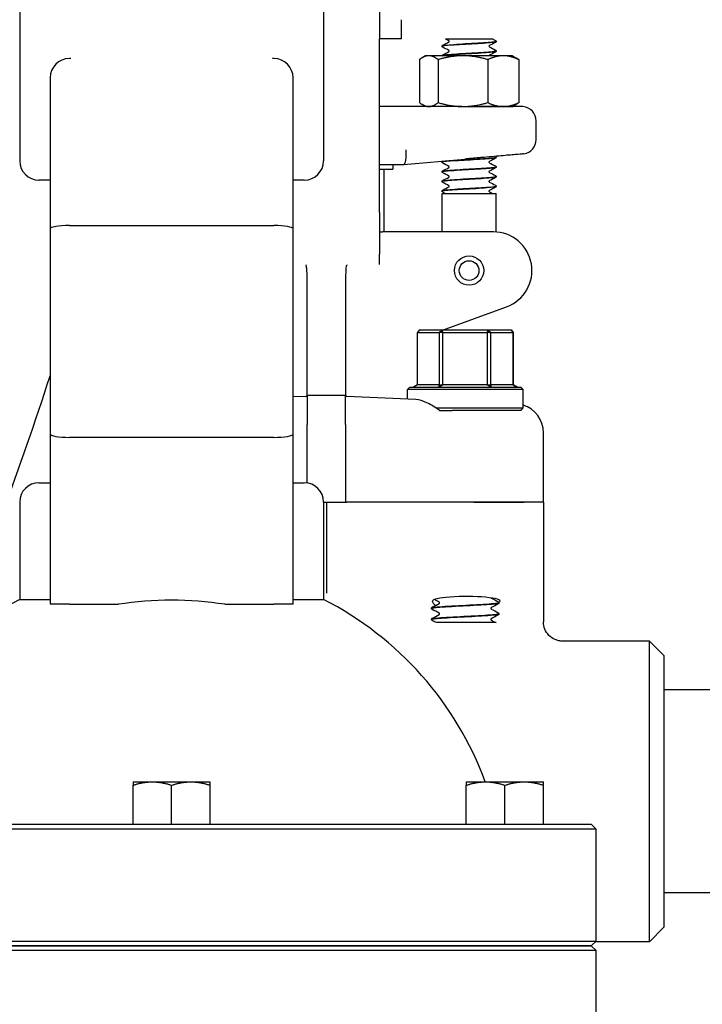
# Model space of a CAD drawing. Header units: inches. Extents: x 24 to 1128, y -69 to 748.
# Tile 560 of 656: x 996.44 to 1000.86, y 300.67 to 307.05. Entities that reach past the tile are written whole.
import ezdxf

# ---------------------------------------------------------------- set-up
doc = ezdxf.new("R2010")
doc.units = ezdxf.units.IN
doc.header["$LTSCALE"] = 32
doc.header["$MEASUREMENT"] = 0
doc.layers.add('Visible (ANSI)', color=7, linetype='Continuous', lineweight=30)

msp = doc.modelspace()

# ---------------------------------------------------------------- linework, layer by layer
at = {"layer": 'Visible (ANSI)'}
for p, q in [((996.43528, 307.47161), (996.43528, 306.1318)), ((998.40378, 307.47161), (998.40378, 306.1318)), ((998.76578, 307.18976), (998.76578, 306.92117)), ((998.90953, 306.92117), (998.90953, 307.04617)), ((998.76578, 305.79617), (998.76578, 306.92117)), ((998.90953, 306.92117), (998.76578, 306.92117)), ((999.19393, 306.92117), (999.28149, 306.92117)), ((999.28149, 306.92117), (999.34738, 306.92117)), ((999.34738, 306.92117), (999.4132, 306.92117)), ((999.4132, 306.92117), (999.50003, 306.92117)), ((999.52203, 306.90519), (999.52203, 306.90581)), ((999.17203, 306.87391), (999.17203, 306.87453)), ((999.52203, 306.84263), (999.52203, 306.84325)), ((996.7666, 306.7942), (996.75713, 306.7942)), ((998.08193, 306.7942), (998.07247, 306.7942)), ((999.02525, 306.78753), (999.02525, 306.50881)), ((999.06553, 306.81267), (999.04371, 306.80007)), ((999.08579, 306.81267), (999.06553, 306.81267)), ((999.30721, 306.81267), (999.08579, 306.81267)), ((999.14632, 306.78753), (999.14632, 306.50881)), ((999.56845, 306.81267), (999.30721, 306.81267)), ((999.46809, 306.78753), (999.46809, 306.50881)), ((999.62853, 306.81267), (999.56845, 306.81267)), ((999.62853, 306.81267), (999.65036, 306.80007)), ((999.66881, 306.78753), (999.66881, 306.50881)), ((996.63213, 306.6692), (996.63213, 305.69048)), ((998.20693, 305.69048), (998.20693, 306.6692)), ((999.29917, 306.48367), (998.76578, 306.48367)), ((999.06553, 306.48367), (999.04371, 306.49627)), ((999.29917, 306.48367), (999.30721, 306.48367)), ((999.30721, 306.48367), (999.56845, 306.48367)), ((999.69613, 306.48327), (999.41902, 306.48327)), ((999.56845, 306.48367), (999.62853, 306.48367)), ((999.62853, 306.48367), (999.65036, 306.49627)), ((999.78128, 306.26958), (999.78128, 306.38992)), ((998.9242, 306.10868), (999.31962, 306.14328)), ((999.17203, 306.12316), (999.17203, 306.12378)), ((999.52203, 306.15444), (999.52203, 306.15506)), ((998.76578, 306.10867), (998.92403, 306.10867)), ((998.76578, 306.07742), (998.85328, 306.07742)), ((998.79703, 305.67117), (998.79703, 306.07742)), ((998.85328, 306.10867), (998.85328, 306.07742)), ((998.9242, 306.10868), (998.92403, 306.10867)), ((999.17203, 306.0606), (999.17203, 306.06122)), ((999.52203, 306.09188), (999.52203, 306.0925)), ((996.63213, 306.0068), (996.56028, 306.0068)), ((998.27878, 306.0068), (998.20693, 306.0068)), ((999.17203, 305.99803), (999.17203, 305.99866)), ((999.52203, 306.02932), (999.52203, 306.02994)), ((999.17203, 305.93547), (999.17203, 305.93609)), ((999.52203, 305.96675), (999.52203, 305.96737)), ((999.17203, 305.92117), (999.52203, 305.92117)), ((999.17203, 305.67117), (999.17203, 305.92117)), ((999.52203, 305.67053), (999.52203, 305.92117)), ((998.76578, 305.79617), (998.76578, 305.52758)), ((996.63213, 305.69048), (996.63213, 304.36249)), ((996.75713, 305.71252), (998.08193, 305.71252)), ((998.20693, 304.36249), (998.20693, 305.69048)), ((998.76578, 305.67117), (998.78613, 305.67117)), ((998.97095, 305.67117), (998.78613, 305.67117)), ((999.50421, 305.67117), (998.97095, 305.67117)), ((998.76578, 305.45949), (998.76578, 305.52758)), ((998.29703, 305.28863), (998.29703, 305.38112)), ((998.54703, 305.38112), (998.54703, 305.28863)), ((998.29703, 304.8614), (998.29703, 305.28863)), ((998.54703, 305.28863), (998.54703, 304.8614)), ((999.17395, 305.03492), (999.58972, 305.18625)), ((999.02254, 305.03492), (999.01224, 305.01929)), ((999.01224, 304.68054), (999.01224, 305.01929)), ((999.01224, 305.01929), (999.15412, 305.01929)), ((999.17096, 305.03492), (999.02254, 305.03492)), ((999.15412, 305.01929), (999.17096, 305.03492)), ((999.17749, 305.01929), (999.15412, 305.01929)), ((999.15412, 305.01929), (999.15412, 304.68054)), ((999.17096, 305.03492), (999.17749, 305.01929)), ((999.47046, 305.03492), (999.17096, 305.03492)), ((999.17749, 304.68054), (999.17749, 305.01929)), ((999.17749, 305.01929), (999.46377, 305.01929)), ((999.46377, 305.01929), (999.47046, 305.03492)), ((999.48728, 305.01929), (999.46377, 305.01929)), ((999.46377, 305.01929), (999.46377, 304.68054)), ((999.47046, 305.03492), (999.48728, 305.01929)), ((999.62153, 305.03492), (999.47046, 305.03492)), ((999.48728, 304.68054), (999.48728, 305.01929)), ((999.48728, 305.01929), (999.63169, 305.01929)), ((999.63169, 305.01929), (999.62153, 305.03492)), ((999.62153, 305.03492), (999.63183, 305.01929)), ((999.63183, 305.01929), (999.63169, 305.01929)), ((999.63169, 305.01929), (999.63169, 304.68054)), ((999.63183, 304.68054), (999.63183, 305.01929)), ((998.29703, 304.61603), (998.29703, 304.8614)), ((998.54703, 304.8614), (998.54703, 304.61603)), ((998.96266, 304.66492), (998.94703, 304.64929)), ((998.96266, 304.66492), (999.68141, 304.66492)), ((999.01224, 304.68054), (998.98645, 304.66492)), ((999.15412, 304.68054), (999.01224, 304.68054)), ((999.15276, 304.66492), (999.15412, 304.68054)), ((999.17749, 304.68054), (999.15276, 304.66492)), ((999.15412, 304.68054), (999.17749, 304.68054)), ((999.46377, 304.68054), (999.17749, 304.68054)), ((999.48834, 304.66492), (999.46377, 304.68054)), ((999.46377, 304.68054), (999.48728, 304.68054)), ((999.48728, 304.68054), (999.48834, 304.66492)), ((999.63169, 304.68054), (999.48728, 304.68054)), ((999.63169, 304.68054), (999.63183, 304.68054)), ((999.65761, 304.66492), (999.63169, 304.68054)), ((999.63183, 304.68054), (999.65761, 304.66492)), ((999.68141, 304.66492), (999.69703, 304.64929)), ((998.28956, 304.60543), (998.20693, 304.60185)), ((998.29693, 304.61117), (998.29676, 304.61117)), ((998.54714, 304.61117), (998.29693, 304.61117)), ((998.29703, 304.61062), (998.29703, 304.42457)), ((998.54703, 304.42457), (998.54703, 304.61062)), ((998.54731, 304.61117), (998.54714, 304.61117)), ((999.00269, 304.58601), (998.55451, 304.60543)), ((999.69703, 304.64929), (998.94703, 304.64929)), ((998.94703, 304.58842), (998.94703, 304.64929)), ((999.69703, 304.53054), (999.69703, 304.64929)), ((999.13172, 304.53054), (999.69703, 304.53054)), ((999.68141, 304.51492), (999.69703, 304.53054)), ((999.15417, 304.51492), (999.23621, 304.51492)), ((999.68141, 304.51492), (999.23621, 304.51492)), ((998.29703, 304.04483), (998.29703, 304.42457)), ((998.54703, 304.42457), (998.54703, 303.92117)), ((996.63213, 304.36249), (996.63213, 303.25877)), ((998.08193, 304.34045), (996.75713, 304.34045)), ((998.20693, 303.25877), (998.20693, 304.36249)), ((999.82828, 303.92117), (999.82828, 304.37061)), ((996.56028, 304.04617), (996.63213, 304.04617)), ((998.20693, 304.04617), (998.27878, 304.04617)), ((996.43528, 303.92117), (996.43528, 303.28986)), ((998.40378, 303.92117), (998.54703, 303.92117)), ((998.40378, 303.92117), (998.40378, 303.28986)), ((998.42203, 303.92117), (998.42203, 303.45594)), ((998.54703, 303.92117), (998.55381, 303.92117)), ((999.37869, 303.92117), (998.55381, 303.92117)), ((999.37869, 303.92117), (998.55381, 303.92117)), ((999.70093, 303.92117), (999.37869, 303.92117)), ((999.37869, 303.92117), (999.70093, 303.92117)), ((999.82828, 303.92117), (999.70093, 303.92117)), ((999.82828, 303.92117), (999.70093, 303.92117)), ((999.82828, 303.92117), (999.82828, 303.1448)), ((998.42203, 303.45594), (998.42203, 303.33172)), ((996.43528, 303.28986), (996.63213, 303.28986)), ((996.75713, 303.25877), (996.63213, 303.25877)), ((996.75713, 303.25877), (997.0746, 303.25877)), ((997.76447, 303.25877), (998.08193, 303.25877)), ((998.20693, 303.25877), (998.08193, 303.25877)), ((998.20693, 303.28986), (998.40378, 303.28986)), ((999.54078, 303.26866), (999.54078, 303.26799)), ((999.10328, 303.23291), (999.10328, 303.23224)), ((999.54078, 303.19716), (999.54078, 303.19649)), ((999.10328, 303.16141), (999.10328, 303.16074)), ((999.19917, 303.13992), (999.13476, 303.13992)), ((999.27489, 303.13992), (999.19917, 303.13992)), ((999.36144, 303.13992), (999.27489, 303.13992)), ((999.52184, 303.13992), (999.36144, 303.13992)), ((1000.51578, 303.01992), (999.95439, 303.01992)), ((1000.51578, 301.07242), (1000.51578, 303.01992)), ((1000.60953, 302.92617), (1000.51578, 303.01992)), ((1000.60953, 302.92617), (1000.60953, 301.16617)), ((1002.66005, 302.70367), (1000.60953, 302.70367)), ((997.16953, 302.10857), (997.29453, 302.10857)), ((997.29453, 302.10857), (997.54453, 302.10857)), ((997.54453, 302.10857), (997.66953, 302.10857)), ((999.32898, 302.10857), (999.45398, 302.10857)), ((999.45398, 302.10857), (999.70398, 302.10857)), ((999.70398, 302.10857), (999.82898, 302.10857)), ((997.16953, 301.83357), (997.16953, 302.08624)), ((997.41953, 301.83357), (997.41953, 302.08624)), ((997.66953, 301.83357), (997.66953, 302.08624)), ((999.32898, 301.83357), (999.32898, 302.08624)), ((999.57898, 301.83357), (999.57898, 302.08624)), ((999.82898, 301.83357), (999.82898, 302.08624)), ((998.55691, 301.80232), (996.28216, 301.80232)), ((996.28533, 301.83357), (998.55374, 301.83357)), ((998.55374, 301.83357), (1000.0752, 301.83357)), ((1000.10631, 301.80232), (998.55691, 301.80232)), ((1000.0752, 301.83357), (1000.13828, 301.83357)), ((1000.16953, 301.80232), (1000.10631, 301.80232)), ((1000.13828, 301.83357), (1000.16953, 301.80232)), ((1000.16953, 301.07742), (1000.16953, 301.80232)), ((1002.66005, 301.38867), (1000.60953, 301.38867)), ((1000.60953, 301.16617), (1000.51578, 301.07242)), ((996.28216, 301.07742), (998.55691, 301.07742)), ((996.28533, 301.04617), (998.55374, 301.04617)), ((998.55374, 301.04617), (996.28533, 301.04617)), ((998.55374, 301.04617), (1000.0752, 301.04617)), ((1000.0752, 301.04617), (998.55374, 301.04617)), ((998.55691, 301.07742), (1000.10631, 301.07742)), ((1000.0752, 301.04617), (1000.13828, 301.04617)), ((1000.13828, 301.04617), (1000.0752, 301.04617)), ((1000.10631, 301.07742), (1000.16953, 301.07742)), ((1000.13828, 301.04617), (1000.16953, 301.07742)), ((1000.13828, 301.04617), (1000.16953, 301.01492)), ((1000.51578, 301.07242), (1000.16453, 301.07242)), ((998.55691, 301.01492), (996.28216, 301.01492)), ((1000.10631, 301.01492), (998.55691, 301.01492)), ((1000.16953, 301.01492), (1000.10631, 301.01492)), ((1000.16953, 300.29002), (1000.16953, 301.01492))]:
    msp.add_line(p, q, dxfattribs=at)
for radius in [0.095, 0.06375]:
    msp.add_circle((999.34703, 305.42117), radius, dxfattribs=at)
for centre, radius, start, end in [((996.75713, 306.6692), 0.125, 90, 180), ((998.08193, 306.6692), 0.125, 0, 90), ((999.68753, 306.38992), 0.09375, 0, 84.741407), ((999.68753, 306.26958), 0.09375, 279.087729, 0), ((996.56028, 306.1318), 0.125, 180, 270), ((998.27878, 306.1318), 0.125, 270, 0), ((999.50421, 305.42117), 0.25, 290, 90), ((974.03453, 312.04617), 23.75, 337.575378, 342.078281), ((998.28922, 304.61323), 0.00781, 272.481265, 344.676314), ((998.55485, 304.61323), 0.00781, 195.323686, 267.518735), ((996.56028, 303.92117), 0.125, 90, 180), ((998.27878, 303.92117), 0.125, 0, 90), ((997.41953, 301.36113), 2.16535, 117.035692, 159.807105), ((997.41953, 301.36113), 2.16535, 20.192895, 62.964308)]:
    msp.add_arc(centre, radius, start, end, dxfattribs=at)
for centre, major_axis, ratio, start_param, end_param in [((998.91994, 306.20242), (0.00409, -0.09375), 0.2058405, 0.0089869, 1.5618094), ((996.75713, 305.69048), (0.125, 0), 0.176327, 1.5707963, 3.1415927), ((998.08193, 305.69048), (0.125, 0), 0.176327, 0, 1.5707963), ((999.63913, 304.37075), (-0.18898, 0.00819), 0.9912393, 3.18452, 4.4442004), ((996.75713, 304.36249), (0.125, 0), 0.176327, 3.1415927, 4.712389), ((998.08193, 304.36249), (-0.125, 0), 0.176327, 1.5707963, 3.1415927), ((997.41953, 301.26678), (-2.14771, 0), 0.9396926, 4.5510858, 4.8736922), ((999.32921, 303.28047), (0.21875, 0), 0.1316525, 6.0040853, 9.3138876)]:
    msp.add_ellipse(centre, major_axis=major_axis, ratio=ratio, start_param=start_param, end_param=end_param, dxfattribs=at)
for points, knots in [([(999.52176, 306.90584), (999.5219, 306.90478), (999.51911, 306.90371), (999.51327, 306.90265), (999.49632, 306.89956), (999.45405, 306.89648), (999.40263, 306.89339), (999.35122, 306.89031), (999.2919, 306.88722), (999.24734, 306.88414), (999.20279, 306.88105), (999.17407, 306.87797), (999.17214, 306.87488), (999.17207, 306.87477), (999.17204, 306.87465), (999.17204, 306.87453)], [1.5680873, 1.5680873, 1.5680873, 1.5680873, 1.888606, 1.888606, 1.888606, 2.8182842, 2.8182842, 2.8182842, 3.7476993, 3.7476993, 3.7476993, 4.6768539, 4.6768539, 4.6768539, 4.712389, 4.712389, 4.712389, 4.712389]), ([(999.17206, 306.87388), (999.17209, 306.87673), (999.19451, 306.87958), (999.23236, 306.88244), (999.27296, 306.88549), (999.33036, 306.88855), (999.38296, 306.89161), (999.43598, 306.89469), (999.48286, 306.89777), (999.50571, 306.90086), (999.51642, 306.9023), (999.52173, 306.90375), (999.52171, 306.90519)], [-10.9982833, -10.9982833, -10.9982833, -10.9982833, -10.1393382, -10.1393382, -10.1393382, -9.2180099, -9.2180099, -9.2180099, -8.289328, -8.289328, -8.289328, -7.8539816, -7.8539816, -7.8539816, -7.8539816]), ([(999.21837, 306.9055), (999.21837, 306.90671), (999.21787, 306.90783), (999.21707, 306.90891), (999.21679, 306.90912), (999.21658, 306.90927), (999.21655, 306.90929), (999.21655, 306.90929)], [0, 0, 0, 0, 0.02017106, 0.02017106, 0.036592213, 0.036592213, 0.045399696, 0.045399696, 0.045399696, 0.045399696]), ([(999.21657, 306.90173), (999.21664, 306.90176), (999.21681, 306.90188), (999.21732, 306.90241), (999.21763, 306.9028), (999.21816, 306.90393), (999.21837, 306.90471), (999.21837, 306.9055)], [0.008751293, 0.008751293, 0.008751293, 0.008751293, 0.024017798, 0.024017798, 0.03673453, 0.03673453, 0.049915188, 0.049915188, 0.049915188, 0.049915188]), ([(999.51782, 306.91184), (999.51854, 306.91147), (999.5193, 306.91102), (999.52054, 306.90973), (999.52098, 306.90917), (999.52172, 306.90771), (999.52199, 306.90679), (999.52203, 306.90584)], [0, 0, 0, 0, 0.024898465, 0.024898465, 0.037820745, 0.037820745, 0.051208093, 0.051208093, 0.051208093, 0.051208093]), ([(999.52203, 306.90516), (999.52197, 306.90389), (999.52149, 306.90269), (999.52039, 306.90103), (999.5198, 306.90048), (999.51876, 306.89968), (999.51828, 306.8994), (999.51782, 306.89916)], [0, 0, 0, 0, 0.017960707, 0.017960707, 0.035135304, 0.035135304, 0.051182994, 0.051182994, 0.051182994, 0.051182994]), ([(999.17203, 306.87456), (999.17209, 306.87583), (999.17257, 306.87703), (999.17367, 306.87869), (999.17427, 306.87924), (999.17531, 306.88004), (999.17578, 306.88032), (999.17624, 306.88056)], [0, 0, 0, 0, 0.017960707, 0.017960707, 0.035135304, 0.035135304, 0.051182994, 0.051182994, 0.051182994, 0.051182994]), ([(999.17624, 306.86788), (999.17553, 306.86825), (999.17477, 306.8687), (999.17352, 306.86999), (999.17308, 306.87055), (999.17235, 306.87201), (999.17208, 306.87293), (999.17203, 306.87388)], [0, 0, 0, 0, 0.024898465, 0.024898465, 0.037820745, 0.037820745, 0.051208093, 0.051208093, 0.051208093, 0.051208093]), ([(999.52172, 306.84328), (999.52172, 306.84149), (999.51351, 306.83969), (999.49741, 306.8379), (999.46972, 306.83482), (999.41937, 306.83174), (999.36554, 306.82866), (999.31173, 306.82559), (999.25573, 306.82251), (999.21888, 306.81943), (999.19192, 306.81717), (999.17568, 306.81492), (999.17267, 306.81267)], [7.8512726, 7.8512726, 7.8512726, 7.8512726, 8.3909221, 8.3909221, 8.3909221, 9.318815, 9.318815, 9.318815, 10.2464637, 10.2464637, 10.2464637, 10.9251619, 10.9251619, 10.9251619, 10.9251619]), ([(999.1739, 306.81267), (999.17777, 306.81432), (999.18852, 306.81597), (999.20559, 306.81762), (999.23738, 306.82069), (999.29033, 306.82376), (999.34432, 306.82683), (999.39821, 306.8299), (999.45189, 306.83297), (999.48503, 306.83603), (999.50879, 306.83823), (999.52161, 306.84043), (999.52182, 306.84263)], [-17.1459793, -17.1459793, -17.1459793, -17.1459793, -16.649142, -16.649142, -16.649142, -15.7234774, -15.7234774, -15.7234774, -14.7994931, -14.7994931, -14.7994931, -14.1371669, -14.1371669, -14.1371669, -14.1371669]), ([(999.21837, 306.84294), (999.21837, 306.84415), (999.21787, 306.84527), (999.21707, 306.84634), (999.21679, 306.84656), (999.21658, 306.84671), (999.21655, 306.84673), (999.21655, 306.84673)], [0, 0, 0, 0, 0.02017106, 0.02017106, 0.036592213, 0.036592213, 0.045399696, 0.045399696, 0.045399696, 0.045399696]), ([(999.21657, 306.83917), (999.21664, 306.8392), (999.21681, 306.83931), (999.21732, 306.83985), (999.21763, 306.84023), (999.21816, 306.84137), (999.21837, 306.84215), (999.21837, 306.84294)], [0.008751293, 0.008751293, 0.008751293, 0.008751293, 0.024017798, 0.024017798, 0.03673453, 0.03673453, 0.049915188, 0.049915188, 0.049915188, 0.049915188]), ([(999.47749, 306.87799), (999.47743, 306.87796), (999.47726, 306.87784), (999.47675, 306.87731), (999.47644, 306.87692), (999.4759, 306.87579), (999.4757, 306.87501), (999.4757, 306.87422)], [0.008751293, 0.008751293, 0.008751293, 0.008751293, 0.024017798, 0.024017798, 0.03673453, 0.03673453, 0.049915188, 0.049915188, 0.049915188, 0.049915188]), ([(999.4757, 306.87422), (999.4757, 306.87301), (999.4762, 306.87189), (999.47699, 306.87082), (999.47728, 306.8706), (999.47748, 306.87045), (999.47752, 306.87043), (999.47752, 306.87043)], [0, 0, 0, 0, 0.02017106, 0.02017106, 0.036592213, 0.036592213, 0.045399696, 0.045399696, 0.045399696, 0.045399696]), ([(999.51782, 306.84928), (999.51854, 306.84891), (999.5193, 306.84846), (999.52054, 306.84717), (999.52098, 306.84661), (999.52172, 306.84515), (999.52199, 306.84423), (999.52203, 306.84328)], [0, 0, 0, 0, 0.024898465, 0.024898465, 0.037820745, 0.037820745, 0.051208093, 0.051208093, 0.051208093, 0.051208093]), ([(999.52203, 306.8426), (999.52197, 306.84133), (999.52149, 306.84013), (999.52039, 306.83847), (999.5198, 306.83792), (999.51876, 306.83712), (999.51828, 306.83684), (999.51782, 306.8366)], [0, 0, 0, 0, 0.017960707, 0.017960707, 0.035135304, 0.035135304, 0.051182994, 0.051182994, 0.051182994, 0.051182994]), ([(999.1721, 306.81267), (999.17227, 306.81369), (999.17267, 306.81462), (999.17367, 306.81613), (999.17427, 306.81668), (999.17531, 306.81748), (999.17578, 306.81776), (999.17624, 306.818)], [0.003203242, 0.003203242, 0.003203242, 0.003203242, 0.017960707, 0.017960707, 0.035135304, 0.035135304, 0.051182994, 0.051182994, 0.051182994, 0.051182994]), ([(999.47749, 306.81543), (999.47743, 306.8154), (999.47726, 306.81528), (999.47675, 306.81475), (999.47644, 306.81436), (999.47602, 306.81348), (999.47589, 306.81309), (999.4758, 306.81267)], [0.008751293, 0.008751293, 0.008751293, 0.008751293, 0.024017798, 0.024017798, 0.03673453, 0.03673453, 0.044158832, 0.044158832, 0.044158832, 0.044158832]), ([(999.29917, 306.48367), (999.29949, 306.48367), (999.29981, 306.48367), (999.33995, 306.48366), (999.37964, 306.48327), (999.41902, 306.48327)], [-0.00244603, -0.00244603, -0.00244603, -0.00244603, 0, 0, 0.30409051, 0.30409051, 0.30409051, 0.30409051]), ([(999.17203, 306.12381), (999.17209, 306.12508), (999.17257, 306.12628), (999.17367, 306.12794), (999.17427, 306.12849), (999.17531, 306.12929), (999.17578, 306.12957), (999.17624, 306.12981)], [0, 0, 0, 0, 0.017960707, 0.017960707, 0.035135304, 0.035135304, 0.051182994, 0.051182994, 0.051182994, 0.051182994]), ([(999.17624, 306.11713), (999.17553, 306.1175), (999.17477, 306.11795), (999.17352, 306.11924), (999.17308, 306.1198), (999.17235, 306.12126), (999.17208, 306.12218), (999.17203, 306.12313)], [0, 0, 0, 0, 0.024898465, 0.024898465, 0.037820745, 0.037820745, 0.051208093, 0.051208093, 0.051208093, 0.051208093]), ([(999.1721, 306.12313), (999.17204, 306.12354), (999.17244, 306.12395), (999.17331, 306.12436), (999.17981, 306.12743), (999.21262, 306.1305), (999.25931, 306.13357), (999.30598, 306.13664), (999.36543, 306.13971), (999.41512, 306.14278), (999.4648, 306.14585), (999.50357, 306.14892), (999.51674, 306.15199), (999.52025, 306.1528), (999.52192, 306.15362), (999.52184, 306.15444)], [-86.396507, -86.396507, -86.396507, -86.396507, -86.2730121, -86.2730121, -86.2730121, -85.3480879, -85.3480879, -85.3480879, -84.4233738, -84.4233738, -84.4233738, -83.4988671, -83.4988671, -83.4988671, -83.2522053, -83.2522053, -83.2522053, -83.2522053]), ([(999.52198, 306.15509), (999.52203, 306.15474), (999.52174, 306.15439), (999.52111, 306.15404), (999.51555, 306.15096), (999.48342, 306.14788), (999.43696, 306.1448), (999.39056, 306.14172), (999.33097, 306.13864), (999.28089, 306.13556), (999.23086, 306.13249), (999.1915, 306.12941), (999.17777, 306.12634), (999.17397, 306.12549), (999.17216, 306.12463), (999.17224, 306.12378)], [76.966311, 76.966311, 76.966311, 76.966311, 77.0718173, 77.0718173, 77.0718173, 78.0001054, 78.0001054, 78.0001054, 78.927415, 78.927415, 78.927415, 79.8537889, 79.8537889, 79.8537889, 80.1106127, 80.1106127, 80.1106127, 80.1106127]), ([(999.42686, 306.15293), (999.42447, 306.15273), (999.42207, 306.15251), (999.40939, 306.1514), (999.39907, 306.15047), (999.37161, 306.14798), (999.35444, 306.14639), (999.33197, 306.14437), (999.32675, 306.1439), (999.32088, 306.14339), (999.32025, 306.14333), (999.31962, 306.14328)], [0.05166308, 0.05166308, 0.05166308, 0.05166308, 0.07036558, 0.07036558, 0.15060424, 0.15060424, 0.28322209, 0.28322209, 0.32342002, 0.32342002, 0.3282584, 0.3282584, 0.3282584, 0.3282584]), ([(999.70234, 306.177), (999.70234, 306.177), (999.70029, 306.17682), (999.68775, 306.17573), (999.67081, 306.17425), (999.62183, 306.16998), (999.59024, 306.16722), (999.51523, 306.16067), (999.47222, 306.15691), (999.42686, 306.15293)], [1.2086674, 1.2086674, 1.2086674, 1.2086674, 1.3758839, 1.3758839, 1.7193458, 1.7193458, 2.0628667, 2.0628667, 2.4173808, 2.4173808, 2.4173808, 2.4173808]), ([(999.47749, 306.12724), (999.47743, 306.12721), (999.47726, 306.12709), (999.47675, 306.12656), (999.47644, 306.12617), (999.4759, 306.12504), (999.4757, 306.12426), (999.4757, 306.12347)], [0.008751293, 0.008751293, 0.008751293, 0.008751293, 0.024017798, 0.024017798, 0.03673453, 0.03673453, 0.049915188, 0.049915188, 0.049915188, 0.049915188]), ([(999.4757, 306.12347), (999.4757, 306.12226), (999.4762, 306.12114), (999.47699, 306.12007), (999.47728, 306.11985), (999.47748, 306.1197), (999.47752, 306.11968), (999.47752, 306.11968)], [0, 0, 0, 0, 0.02017106, 0.02017106, 0.036592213, 0.036592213, 0.045399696, 0.045399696, 0.045399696, 0.045399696]), ([(999.52203, 306.15441), (999.52197, 306.15314), (999.52149, 306.15194), (999.52039, 306.15028), (999.5198, 306.14973), (999.51876, 306.14893), (999.51828, 306.14865), (999.51782, 306.14841)], [0, 0, 0, 0, 0.017960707, 0.017960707, 0.035135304, 0.035135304, 0.051182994, 0.051182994, 0.051182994, 0.051182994]), ([(999.51815, 306.16092), (999.51877, 306.16058), (999.51942, 306.16014), (999.52054, 306.15898), (999.52098, 306.15842), (999.52172, 306.15696), (999.52199, 306.15604), (999.52203, 306.15509)], [0.003701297, 0.003701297, 0.003701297, 0.003701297, 0.024898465, 0.024898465, 0.037820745, 0.037820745, 0.051208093, 0.051208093, 0.051208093, 0.051208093]), ([(999.17203, 306.06125), (999.17209, 306.06252), (999.17257, 306.06372), (999.17367, 306.06538), (999.17427, 306.06593), (999.17531, 306.06673), (999.17578, 306.06701), (999.17624, 306.06725)], [0, 0, 0, 0, 0.017960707, 0.017960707, 0.035135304, 0.035135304, 0.051182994, 0.051182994, 0.051182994, 0.051182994]), ([(999.17624, 306.05456), (999.17553, 306.05494), (999.17477, 306.05539), (999.17352, 306.05668), (999.17308, 306.05724), (999.17235, 306.0587), (999.17208, 306.05962), (999.17203, 306.06057)], [0, 0, 0, 0, 0.024898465, 0.024898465, 0.037820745, 0.037820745, 0.051208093, 0.051208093, 0.051208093, 0.051208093]), ([(999.52178, 306.09253), (999.52192, 306.09153), (999.51946, 306.09053), (999.51429, 306.08953), (999.49847, 306.08647), (999.45757, 306.0834), (999.40703, 306.08034), (999.35652, 306.07728), (999.29756, 306.07423), (999.25234, 306.07117), (999.20616, 306.06804), (999.17548, 306.06492), (999.17232, 306.06179), (999.17213, 306.0616), (999.17204, 306.06141), (999.17205, 306.06122)], [83.2494963, 83.2494963, 83.2494963, 83.2494963, 83.5507651, 83.5507651, 83.5507651, 84.4730857, 84.4730857, 84.4730857, 85.3947182, 85.3947182, 85.3947182, 86.3362347, 86.3362347, 86.3362347, 86.393798, 86.393798, 86.393798, 86.393798]), ([(999.17206, 306.06057), (999.17212, 306.0634), (999.19416, 306.06623), (999.23152, 306.06906), (999.27211, 306.07213), (999.32981, 306.07521), (999.38271, 306.07828), (999.43559, 306.08136), (999.48242, 306.08443), (999.5054, 306.0875), (999.51631, 306.08896), (999.52173, 306.09042), (999.5217, 306.09188)], [-92.6796923, -92.6796923, -92.6796923, -92.6796923, -91.8271132, -91.8271132, -91.8271132, -90.9008742, -90.9008742, -90.9008742, -89.9748609, -89.9748609, -89.9748609, -89.5353906, -89.5353906, -89.5353906, -89.5353906]), ([(999.21837, 306.09219), (999.21837, 306.0934), (999.21787, 306.09452), (999.21707, 306.09559), (999.21679, 306.09581), (999.21658, 306.09596), (999.21655, 306.09598), (999.21655, 306.09598)], [0, 0, 0, 0, 0.02017106, 0.02017106, 0.036592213, 0.036592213, 0.045399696, 0.045399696, 0.045399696, 0.045399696]), ([(999.21657, 306.08842), (999.21664, 306.08845), (999.21681, 306.08856), (999.21732, 306.0891), (999.21763, 306.08948), (999.21816, 306.09062), (999.21837, 306.0914), (999.21837, 306.09219)], [0.008751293, 0.008751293, 0.008751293, 0.008751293, 0.024017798, 0.024017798, 0.03673453, 0.03673453, 0.049915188, 0.049915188, 0.049915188, 0.049915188]), ([(999.47749, 306.06468), (999.47743, 306.06465), (999.47726, 306.06453), (999.47675, 306.064), (999.47644, 306.06361), (999.4759, 306.06247), (999.4757, 306.0617), (999.4757, 306.06091)], [0.008751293, 0.008751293, 0.008751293, 0.008751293, 0.024017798, 0.024017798, 0.03673453, 0.03673453, 0.049915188, 0.049915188, 0.049915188, 0.049915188]), ([(999.4757, 306.06091), (999.4757, 306.0597), (999.4762, 306.05858), (999.47699, 306.0575), (999.47728, 306.05729), (999.47748, 306.05714), (999.47752, 306.05712), (999.47752, 306.05712)], [0, 0, 0, 0, 0.02017106, 0.02017106, 0.036592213, 0.036592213, 0.045399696, 0.045399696, 0.045399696, 0.045399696]), ([(999.51782, 306.09853), (999.51854, 306.09816), (999.5193, 306.09771), (999.52054, 306.09642), (999.52098, 306.09586), (999.52172, 306.0944), (999.52199, 306.09348), (999.52203, 306.09253)], [0, 0, 0, 0, 0.024898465, 0.024898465, 0.037820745, 0.037820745, 0.051208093, 0.051208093, 0.051208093, 0.051208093]), ([(999.52203, 306.09185), (999.52197, 306.09058), (999.52149, 306.08938), (999.52039, 306.08772), (999.5198, 306.08717), (999.51876, 306.08637), (999.51828, 306.08609), (999.51782, 306.08585)], [0, 0, 0, 0, 0.017960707, 0.017960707, 0.035135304, 0.035135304, 0.051182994, 0.051182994, 0.051182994, 0.051182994]), ([(999.17203, 305.99868), (999.17209, 305.99996), (999.17257, 306.00116), (999.17367, 306.00282), (999.17427, 306.00336), (999.17531, 306.00417), (999.17578, 306.00445), (999.17624, 306.00469)], [0, 0, 0, 0, 0.017960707, 0.017960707, 0.035135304, 0.035135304, 0.051182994, 0.051182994, 0.051182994, 0.051182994]), ([(999.17624, 305.992), (999.17553, 305.99238), (999.17477, 305.99283), (999.17352, 305.99412), (999.17308, 305.99468), (999.17235, 305.99614), (999.17208, 305.99706), (999.17203, 305.99801)], [0, 0, 0, 0, 0.024898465, 0.024898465, 0.037820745, 0.037820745, 0.051208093, 0.051208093, 0.051208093, 0.051208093]), ([(999.52171, 306.02996), (999.52173, 306.02822), (999.51393, 306.02647), (999.49858, 306.02472), (999.47157, 306.02165), (999.42183, 306.01858), (999.36823, 306.01551), (999.31473, 306.01244), (999.25864, 306.00937), (999.22118, 306.00631), (999.19004, 306.00376), (999.17239, 306.00121), (999.17213, 305.99866)], [89.5326816, 89.5326816, 89.5326816, 89.5326816, 90.0591077, 90.0591077, 90.0591077, 90.9847722, 90.9847722, 90.9847722, 91.9087566, 91.9087566, 91.9087566, 92.6769833, 92.6769833, 92.6769833, 92.6769833]), ([(999.17227, 305.99801), (999.17237, 306.00015), (999.18439, 306.00229), (999.20696, 306.00444), (999.23941, 306.00752), (999.29289, 306.0106), (999.34702, 306.01367), (999.40113, 306.01675), (999.45461, 306.01983), (999.48706, 306.02291), (999.50957, 306.02505), (999.5216, 306.02718), (999.5218, 306.02932)], [-98.9628776, -98.9628776, -98.9628776, -98.9628776, -98.3173276, -98.3173276, -98.3173276, -97.3894346, -97.3894346, -97.3894346, -96.461786, -96.461786, -96.461786, -95.8185759, -95.8185759, -95.8185759, -95.8185759]), ([(999.21837, 306.02963), (999.21837, 306.03083), (999.21787, 306.03195), (999.21707, 306.03303), (999.21679, 306.03324), (999.21658, 306.0334), (999.21655, 306.03341), (999.21655, 306.03341)], [0, 0, 0, 0, 0.02017106, 0.02017106, 0.036592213, 0.036592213, 0.045399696, 0.045399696, 0.045399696, 0.045399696]), ([(999.21657, 306.02585), (999.21664, 306.02589), (999.21681, 306.026), (999.21732, 306.02654), (999.21763, 306.02692), (999.21816, 306.02806), (999.21837, 306.02884), (999.21837, 306.02963)], [0.008751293, 0.008751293, 0.008751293, 0.008751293, 0.024017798, 0.024017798, 0.03673453, 0.03673453, 0.049915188, 0.049915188, 0.049915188, 0.049915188]), ([(999.47749, 306.00212), (999.47743, 306.00208), (999.47726, 306.00197), (999.47675, 306.00143), (999.47644, 306.00105), (999.4759, 305.99991), (999.4757, 305.99913), (999.4757, 305.99835)], [0.008751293, 0.008751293, 0.008751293, 0.008751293, 0.024017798, 0.024017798, 0.03673453, 0.03673453, 0.049915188, 0.049915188, 0.049915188, 0.049915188]), ([(999.4757, 305.99835), (999.4757, 305.99714), (999.4762, 305.99602), (999.47699, 305.99494), (999.47728, 305.99473), (999.47748, 305.99458), (999.47752, 305.99456), (999.47752, 305.99456)], [0, 0, 0, 0, 0.02017106, 0.02017106, 0.036592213, 0.036592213, 0.045399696, 0.045399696, 0.045399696, 0.045399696]), ([(999.51782, 306.03597), (999.51854, 306.0356), (999.5193, 306.03514), (999.52054, 306.03386), (999.52098, 306.03329), (999.52172, 306.03184), (999.52199, 306.03092), (999.52203, 306.02996)], [0, 0, 0, 0, 0.024898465, 0.024898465, 0.037820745, 0.037820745, 0.051208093, 0.051208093, 0.051208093, 0.051208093]), ([(999.52203, 306.02929), (999.52197, 306.02801), (999.52149, 306.02681), (999.52039, 306.02515), (999.5198, 306.02461), (999.51876, 306.02381), (999.51828, 306.02352), (999.51782, 306.02328)], [0, 0, 0, 0, 0.017960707, 0.017960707, 0.035135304, 0.035135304, 0.051182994, 0.051182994, 0.051182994, 0.051182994]), ([(999.17203, 305.93612), (999.17209, 305.9374), (999.17257, 305.9386), (999.17367, 305.94026), (999.17427, 305.9408), (999.17531, 305.9416), (999.17578, 305.94189), (999.17624, 305.94213)], [0, 0, 0, 0, 0.017960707, 0.017960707, 0.035135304, 0.035135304, 0.051182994, 0.051182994, 0.051182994, 0.051182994]), ([(999.17624, 305.92944), (999.17553, 305.92981), (999.17477, 305.93027), (999.17352, 305.93155), (999.17308, 305.93212), (999.17235, 305.93357), (999.17208, 305.93449), (999.17203, 305.93545)], [0, 0, 0, 0, 0.024898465, 0.024898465, 0.037820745, 0.037820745, 0.051208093, 0.051208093, 0.051208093, 0.051208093]), ([(999.17236, 305.93545), (999.17226, 305.93686), (999.17728, 305.93828), (999.18751, 305.93969), (999.20981, 305.94278), (999.25633, 305.94586), (999.30929, 305.94895), (999.36223, 305.95203), (999.42033, 305.95512), (999.46137, 305.9582), (999.4993, 305.96105), (999.52182, 305.9639), (999.52201, 305.96675)], [-105.2460629, -105.2460629, -105.2460629, -105.2460629, -104.8196437, -104.8196437, -104.8196437, -103.8899654, -103.8899654, -103.8899654, -102.9605503, -102.9605503, -102.9605503, -102.1017612, -102.1017612, -102.1017612, -102.1017612]), ([(999.52192, 305.9674), (999.52177, 305.9649), (999.50499, 305.9624), (999.47504, 305.9599), (999.43839, 305.95685), (999.38288, 305.95379), (999.32941, 305.95073), (999.27551, 305.94765), (999.22496, 305.94456), (999.19705, 305.94148), (999.18078, 305.93969), (999.17242, 305.93789), (999.17234, 305.93609)], [95.8158669, 95.8158669, 95.8158669, 95.8158669, 96.5689115, 96.5689115, 96.5689115, 97.4902398, 97.4902398, 97.4902398, 98.4189217, 98.4189217, 98.4189217, 98.9601686, 98.9601686, 98.9601686, 98.9601686]), ([(999.21837, 305.96706), (999.21837, 305.96827), (999.21787, 305.96939), (999.21707, 305.97047), (999.21679, 305.97068), (999.21658, 305.97083), (999.21655, 305.97085), (999.21655, 305.97085)], [0, 0, 0, 0, 0.02017106, 0.02017106, 0.036592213, 0.036592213, 0.045399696, 0.045399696, 0.045399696, 0.045399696]), ([(999.21657, 305.96329), (999.21664, 305.96333), (999.21681, 305.96344), (999.21732, 305.96398), (999.21763, 305.96436), (999.21816, 305.9655), (999.21837, 305.96628), (999.21837, 305.96706)], [0.008751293, 0.008751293, 0.008751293, 0.008751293, 0.024017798, 0.024017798, 0.03673453, 0.03673453, 0.049915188, 0.049915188, 0.049915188, 0.049915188]), ([(999.47749, 305.93956), (999.47743, 305.93952), (999.47726, 305.93941), (999.47675, 305.93887), (999.47644, 305.93849), (999.4759, 305.93735), (999.4757, 305.93657), (999.4757, 305.93578)], [0.008751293, 0.008751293, 0.008751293, 0.008751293, 0.024017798, 0.024017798, 0.03673453, 0.03673453, 0.049915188, 0.049915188, 0.049915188, 0.049915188]), ([(999.4757, 305.93578), (999.4757, 305.93458), (999.4762, 305.93346), (999.47699, 305.93238), (999.47728, 305.93216), (999.47748, 305.93201), (999.47752, 305.932), (999.47752, 305.932)], [0, 0, 0, 0, 0.02017106, 0.02017106, 0.036592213, 0.036592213, 0.045399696, 0.045399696, 0.045399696, 0.045399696]), ([(999.51782, 305.97341), (999.51854, 305.97303), (999.5193, 305.97258), (999.52054, 305.97129), (999.52098, 305.97073), (999.52172, 305.96927), (999.52199, 305.96835), (999.52203, 305.9674)], [0, 0, 0, 0, 0.024898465, 0.024898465, 0.037820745, 0.037820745, 0.051208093, 0.051208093, 0.051208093, 0.051208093]), ([(999.52203, 305.96673), (999.52197, 305.96545), (999.52149, 305.96425), (999.52039, 305.96259), (999.5198, 305.96205), (999.51876, 305.96124), (999.51828, 305.96096), (999.51782, 305.96072)], [0, 0, 0, 0, 0.017960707, 0.017960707, 0.035135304, 0.035135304, 0.051182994, 0.051182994, 0.051182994, 0.051182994]), ([(998.29123, 305.45415), (998.29061, 305.45535), (998.28996, 305.45653), (998.28927, 305.45772), (998.28925, 305.45776), (998.28922, 305.45781)], [-0.020840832, -0.020840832, -0.020840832, -0.020840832, 0, 0, 0.000807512, 0.000807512, 0.000807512, 0.000807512]), ([(998.29703, 305.38112), (998.29703, 305.39715), (998.2967, 305.41175), (998.29502, 305.43837), (998.29371, 305.44694), (998.29193, 305.4526), (998.29159, 305.45346), (998.29123, 305.45415)], [0, 0, 0, 0, 0.14044728, 0.14044728, 0.29472543, 0.29472543, 0.32889511, 0.32889511, 0.32889511, 0.32889511]), ([(998.55283, 305.45415), (998.55257, 305.45364), (998.55236, 305.45313), (998.55014, 305.44729), (998.54833, 305.43443), (998.54718, 305.40131), (998.54703, 305.39151), (998.54703, 305.38112)], [0.01027275, 0.01027275, 0.01027275, 0.01027275, 0.01655356, 0.01655356, 0.11390533, 0.11390533, 0.15067112, 0.15067112, 0.15067112, 0.15067112]), ([(998.55485, 305.45781), (998.55482, 305.45776), (998.55479, 305.45772), (998.55411, 305.45653), (998.55346, 305.45535), (998.55283, 305.45415)], [-0.369912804, -0.369912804, -0.369912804, -0.369912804, -0.369497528, -0.369497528, -0.358790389, -0.358790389, -0.358790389, -0.358790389]), ([(999.15417, 304.51492), (999.12843, 304.53364), (999.10023, 304.55131), (999.04751, 304.57703), (999.02294, 304.58513), (999.00269, 304.58601)], [0.44734115, 0.44734115, 0.44734115, 0.44734115, 0.70623872, 0.70623872, 0.9622765, 0.9622765, 0.9622765, 0.9622765]), ([(999.1034, 303.23221), (999.10355, 303.23496), (999.12298, 303.23771), (999.15793, 303.24046), (999.2005, 303.24381), (999.26528, 303.24716), (999.32963, 303.25051), (999.39397, 303.25386), (999.45663, 303.25721), (999.49575, 303.26056), (999.5247, 303.26304), (999.54034, 303.26551), (999.54058, 303.26799)], [8.1371759, 8.1371759, 8.1371759, 8.1371759, 8.8619138, 8.8619138, 8.8619138, 9.7450261, 9.7450261, 9.7450261, 10.627867, 10.627867, 10.627867, 11.2810852, 11.2810852, 11.2810852, 11.2810852]), ([(999.54057, 303.26869), (999.5407, 303.26777), (999.53872, 303.26685), (999.53452, 303.26593), (999.51934, 303.2626), (999.47546, 303.25928), (999.41802, 303.25595), (999.36069, 303.25263), (999.29092, 303.24932), (999.23268, 303.246), (999.17453, 303.24268), (999.12897, 303.23937), (999.11159, 303.23605), (999.10609, 303.23501), (999.10344, 303.23396), (999.10352, 303.23291)], [-17.5665871, -17.5665871, -17.5665871, -17.5665871, -17.3244424, -17.3244424, -17.3244424, -16.4477493, -16.4477493, -16.4477493, -15.5726718, -15.5726718, -15.5726718, -14.6990684, -14.6990684, -14.6990684, -14.4226778, -14.4226778, -14.4226778, -14.4226778]), ([(999.12893, 303.25067), (999.12214, 303.25646), (999.11715, 303.26268), (999.11028, 303.27501), (999.10939, 303.28079), (999.1118, 303.28365)], [0.70379768, 0.70379768, 0.70379768, 0.70379768, 0.82602783, 0.82602783, 0.97703961, 0.97703961, 0.97703961, 0.97703961]), ([(999.15624, 303.26833), (999.15624, 303.26971), (999.15567, 303.271), (999.15474, 303.27229), (999.15439, 303.27256), (999.15407, 303.27279), (999.15401, 303.27282), (999.15401, 303.27282)], [0, 0, 0, 0, 0.022828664, 0.022828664, 0.041633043, 0.041633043, 0.054614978, 0.054614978, 0.054614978, 0.054614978]), ([(999.15401, 303.26383), (999.15401, 303.26383), (999.15425, 303.26392), (999.15501, 303.26472), (999.15537, 303.26517), (999.156, 303.2665), (999.15624, 303.26741), (999.15624, 303.26833)], [0.002645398, 0.002645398, 0.002645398, 0.002645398, 0.027589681, 0.027589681, 0.042171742, 0.042171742, 0.057287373, 0.057287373, 0.057287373, 0.057287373]), ([(999.48943, 303.30007), (999.48962, 303.29989), (999.48977, 303.29978), (999.48999, 303.29961), (999.49005, 303.29958), (999.49005, 303.29958)], [0.031449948, 0.031449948, 0.031449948, 0.031449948, 0.041633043, 0.041633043, 0.054614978, 0.054614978, 0.054614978, 0.054614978]), ([(999.53608, 303.27547), (999.53686, 303.27506), (999.5377, 303.27456), (999.5391, 303.27311), (999.5396, 303.27247), (999.54043, 303.27082), (999.54073, 303.26977), (999.54078, 303.26869)], [0, 0, 0, 0, 0.028459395, 0.028459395, 0.043235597, 0.043235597, 0.058545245, 0.058545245, 0.058545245, 0.058545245]), ([(999.54078, 303.26796), (999.54072, 303.26651), (999.54017, 303.26514), (999.53893, 303.26326), (999.53826, 303.26265), (999.5371, 303.26176), (999.53658, 303.26145), (999.53608, 303.26118)], [0, 0, 0, 0, 0.020588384, 0.020588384, 0.04017257, 0.04017257, 0.058516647, 0.058516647, 0.058516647, 0.058516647]), ([(999.10328, 303.23294), (999.10335, 303.23439), (999.10389, 303.23576), (999.10514, 303.23764), (999.1058, 303.23825), (999.10696, 303.23914), (999.10749, 303.23945), (999.10799, 303.23972)], [0, 0, 0, 0, 0.020588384, 0.020588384, 0.04017257, 0.04017257, 0.058516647, 0.058516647, 0.058516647, 0.058516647]), ([(999.10799, 303.22543), (999.10721, 303.22584), (999.10636, 303.22634), (999.10497, 303.22779), (999.10447, 303.22843), (999.10364, 303.23008), (999.10333, 303.23113), (999.10328, 303.23221)], [0, 0, 0, 0, 0.028459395, 0.028459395, 0.043235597, 0.043235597, 0.058545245, 0.058545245, 0.058545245, 0.058545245]), ([(999.10332, 303.16071), (999.1034, 303.16369), (999.1266, 303.16667), (999.16701, 303.16965), (999.21181, 303.17296), (999.27694, 303.17626), (999.34022, 303.17956), (999.40349, 303.18287), (999.46375, 303.18617), (999.50047, 303.18947), (999.52649, 303.19181), (999.54028, 303.19415), (999.54049, 303.19649)], [1.8539906, 1.8539906, 1.8539906, 1.8539906, 2.6394946, 2.6394946, 2.6394946, 3.5103246, 3.5103246, 3.5103246, 4.381086, 4.381086, 4.381086, 4.9978999, 4.9978999, 4.9978999, 4.9978999]), ([(999.54074, 303.19719), (999.54078, 303.19686), (999.54053, 303.19652), (999.54, 303.19619), (999.53459, 303.19288), (999.49981, 303.18956), (999.4476, 303.18624), (999.39554, 303.18293), (999.32713, 303.17963), (999.2657, 303.17632), (999.20368, 303.17298), (999.14996, 303.16964), (999.1232, 303.1663), (999.11013, 303.16467), (999.1036, 303.16304), (999.10361, 303.16141)], [-11.2834018, -11.2834018, -11.2834018, -11.2834018, -11.1962178, -11.1962178, -11.1962178, -10.321672, -10.321672, -10.321672, -9.4498406, -9.4498406, -9.4498406, -8.569564, -8.569564, -8.569564, -8.1394925, -8.1394925, -8.1394925, -8.1394925]), ([(999.15624, 303.19683), (999.15624, 303.19821), (999.15567, 303.1995), (999.15474, 303.20079), (999.15439, 303.20106), (999.15407, 303.20129), (999.15401, 303.20132), (999.15401, 303.20132)], [0, 0, 0, 0, 0.022828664, 0.022828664, 0.041633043, 0.041633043, 0.054614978, 0.054614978, 0.054614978, 0.054614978]), ([(999.15401, 303.19233), (999.15401, 303.19233), (999.15425, 303.19242), (999.15501, 303.19322), (999.15537, 303.19367), (999.156, 303.195), (999.15624, 303.19591), (999.15624, 303.19683)], [0.002645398, 0.002645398, 0.002645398, 0.002645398, 0.027589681, 0.027589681, 0.042171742, 0.042171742, 0.057287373, 0.057287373, 0.057287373, 0.057287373]), ([(999.49005, 303.23707), (999.49005, 303.23707), (999.48982, 303.23698), (999.48906, 303.23618), (999.48869, 303.23573), (999.48806, 303.2344), (999.48783, 303.23349), (999.48783, 303.23258)], [0.002645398, 0.002645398, 0.002645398, 0.002645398, 0.027589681, 0.027589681, 0.042171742, 0.042171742, 0.057287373, 0.057287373, 0.057287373, 0.057287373]), ([(999.48783, 303.23258), (999.48783, 303.23119), (999.48839, 303.2299), (999.48933, 303.22861), (999.48968, 303.22834), (999.48999, 303.22811), (999.49005, 303.22808), (999.49005, 303.22808)], [0, 0, 0, 0, 0.022828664, 0.022828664, 0.041633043, 0.041633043, 0.054614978, 0.054614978, 0.054614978, 0.054614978]), ([(999.53608, 303.20397), (999.53686, 303.20356), (999.5377, 303.20306), (999.5391, 303.20161), (999.5396, 303.20097), (999.54043, 303.19932), (999.54073, 303.19827), (999.54078, 303.19719)], [0, 0, 0, 0, 0.028459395, 0.028459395, 0.043235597, 0.043235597, 0.058545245, 0.058545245, 0.058545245, 0.058545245]), ([(999.54078, 303.19646), (999.54072, 303.19501), (999.54017, 303.19364), (999.53893, 303.19176), (999.53826, 303.19115), (999.5371, 303.19026), (999.53658, 303.18995), (999.53608, 303.18968)], [0, 0, 0, 0, 0.020588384, 0.020588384, 0.04017257, 0.04017257, 0.058516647, 0.058516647, 0.058516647, 0.058516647]), ([(999.10328, 303.16144), (999.10335, 303.16289), (999.10389, 303.16426), (999.10514, 303.16614), (999.1058, 303.16675), (999.10696, 303.16764), (999.10749, 303.16795), (999.10799, 303.16822)], [0, 0, 0, 0, 0.020588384, 0.020588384, 0.04017257, 0.04017257, 0.058516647, 0.058516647, 0.058516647, 0.058516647]), ([(999.10799, 303.15393), (999.10721, 303.15434), (999.10636, 303.15484), (999.10497, 303.15629), (999.10447, 303.15693), (999.10364, 303.15858), (999.10333, 303.15963), (999.10328, 303.16071)], [0, 0, 0, 0, 0.028459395, 0.028459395, 0.043235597, 0.043235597, 0.058545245, 0.058545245, 0.058545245, 0.058545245]), ([(999.49005, 303.16557), (999.49005, 303.16557), (999.48982, 303.16548), (999.48906, 303.16468), (999.48869, 303.16423), (999.48806, 303.1629), (999.48783, 303.16199), (999.48783, 303.16108)], [0.002645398, 0.002645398, 0.002645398, 0.002645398, 0.027589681, 0.027589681, 0.042171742, 0.042171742, 0.057287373, 0.057287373, 0.057287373, 0.057287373]), ([(999.48783, 303.16108), (999.48783, 303.15969), (999.48839, 303.1584), (999.48933, 303.15711), (999.48968, 303.15684), (999.48999, 303.15661), (999.49005, 303.15658), (999.49005, 303.15658)], [0, 0, 0, 0, 0.022828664, 0.022828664, 0.041633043, 0.041633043, 0.054614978, 0.054614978, 0.054614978, 0.054614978]), ([(999.95439, 303.01992), (999.95428, 303.01992), (999.95417, 303.01992), (999.94552, 303.01994), (999.93699, 303.02082), (999.92026, 303.02428), (999.9121, 303.02684), (999.88922, 303.03664), (999.87557, 303.04594), (999.85273, 303.06913), (999.84371, 303.08276), (999.83144, 303.11267), (999.82828, 303.12865), (999.82828, 303.1448)], [-0.00080906, -0.00080906, -0.00080906, -0.00080906, 0, 0, 0.06513682, 0.06513682, 0.13017613, 0.13017613, 0.25481643, 0.25481643, 0.37825086, 0.37825086, 0.50129539, 0.50129539, 0.50129539, 0.50129539])]:
    msp.add_open_spline(points, degree=3, knots=knots, dxfattribs=at)
for points in [[(999.17624, 306.88056), (999.18969, 306.88761), (999.20314, 306.89466), (999.21657, 306.90173)], [(999.21655, 306.90929), (999.20901, 306.91325), (999.20147, 306.91721), (999.19393, 306.92117)], [(999.51782, 306.89916), (999.50438, 306.89211), (999.49093, 306.88506), (999.47749, 306.87799)], [(999.50003, 306.92117), (999.50596, 306.91806), (999.51189, 306.91495), (999.51782, 306.91184)], [(999.21655, 306.84672), (999.20312, 306.85379), (999.18968, 306.86084), (999.17624, 306.86788)], [(999.17624, 306.818), (999.18969, 306.82505), (999.20314, 306.8321), (999.21657, 306.83917)], [(999.51782, 306.8366), (999.50438, 306.82955), (999.49093, 306.8225), (999.47749, 306.81543)], [(999.47751, 306.87044), (999.49094, 306.86337), (999.50438, 306.85632), (999.51782, 306.84928)], [(999.4992, 306.48367), (999.49945, 306.48354), (999.4997, 306.48341), (999.49995, 306.48327)], [(999.17624, 306.12981), (999.17695, 306.13018), (999.17765, 306.13055), (999.17835, 306.13092)], [(999.51782, 306.14841), (999.50438, 306.14136), (999.49093, 306.13431), (999.47749, 306.12724)], [(999.21655, 306.09597), (999.20312, 306.10304), (999.18968, 306.11009), (999.17624, 306.11713)], [(999.17624, 306.06725), (999.18969, 306.0743), (999.20314, 306.08135), (999.21657, 306.08842)], [(999.51782, 306.08585), (999.50438, 306.0788), (999.49093, 306.07175), (999.47749, 306.06468)], [(999.47751, 306.11969), (999.49094, 306.11262), (999.50438, 306.10557), (999.51782, 306.09853)], [(999.47751, 306.05712), (999.49094, 306.05006), (999.50438, 306.04301), (999.51782, 306.03597)], [(999.21655, 306.03341), (999.20312, 306.04047), (999.18968, 306.04752), (999.17624, 306.05456)], [(999.17624, 306.00469), (999.18969, 306.01173), (999.20314, 306.01878), (999.21657, 306.02585)], [(999.51782, 306.02328), (999.50438, 306.01624), (999.49093, 306.00919), (999.47749, 306.00212)], [(999.47751, 305.99456), (999.49094, 305.9875), (999.50438, 305.98045), (999.51782, 305.97341)], [(999.21655, 305.97085), (999.20312, 305.97791), (999.18968, 305.98496), (999.17624, 305.992)], [(999.17624, 305.94213), (999.18969, 305.94917), (999.20314, 305.95622), (999.21657, 305.96329)], [(999.51782, 305.96072), (999.50438, 305.95368), (999.49093, 305.94662), (999.47749, 305.93956)], [(999.47751, 305.932), (999.48438, 305.92839), (999.49125, 305.92478), (999.49813, 305.92117)], [(999.19202, 305.92117), (999.18676, 305.92393), (999.1815, 305.92668), (999.17624, 305.92944)], [(998.29676, 304.61117), (998.29676, 304.61117), (998.29679, 304.61126), (998.29683, 304.61145)], [(998.29683, 304.61145), (998.29697, 304.61204), (998.29703, 304.61357), (998.29703, 304.61603)], [(998.29703, 304.61062), (998.29703, 304.611), (998.297, 304.61117), (998.29693, 304.61117)], [(998.54703, 304.61603), (998.54703, 304.61357), (998.5471, 304.61204), (998.54724, 304.61145)], [(998.54714, 304.61117), (998.54707, 304.61117), (998.54703, 304.61099), (998.54703, 304.61062)], [(998.54724, 304.61145), (998.54728, 304.61126), (998.54731, 304.61117), (998.54731, 304.61117)], [(999.10799, 303.23972), (999.12334, 303.24775), (999.13868, 303.25578), (999.15402, 303.26383)], [(999.15402, 303.27282), (999.14331, 303.27844), (999.13261, 303.28405), (999.1219, 303.28966)], [(999.49005, 303.29958), (999.50538, 303.29153), (999.52073, 303.2835), (999.53608, 303.27547)], [(999.53608, 303.26118), (999.52073, 303.25315), (999.50538, 303.24512), (999.49005, 303.23707)], [(999.15402, 303.20132), (999.13868, 303.20937), (999.12334, 303.2174), (999.10799, 303.22543)], [(999.10799, 303.16822), (999.12334, 303.17625), (999.13868, 303.18428), (999.15402, 303.19233)], [(999.49005, 303.22808), (999.50538, 303.22003), (999.52073, 303.212), (999.53608, 303.20397)], [(999.53608, 303.18968), (999.52073, 303.18165), (999.50538, 303.17362), (999.49005, 303.16557)], [(999.13476, 303.13992), (999.12584, 303.14459), (999.11691, 303.14927), (999.10799, 303.15393)], [(999.49005, 303.15658), (999.50064, 303.15102), (999.51124, 303.14547), (999.52184, 303.13992)]]:
    msp.add_open_spline(points, degree=3, dxfattribs=at)
for points, weights in [([(999.08579, 306.81267), (999.05769, 306.81267), (999.02525, 306.78753)], [1, 1.0379548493, 1]), ([(999.14632, 306.78753), (999.11388, 306.81267), (999.08579, 306.81267)], [1, 1.0379548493, 1]), ([(999.30721, 306.81267), (999.23254, 306.81267), (999.14632, 306.78753)], [1, 1.0379548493, 1]), ([(999.46809, 306.78753), (999.38187, 306.81267), (999.30721, 306.81267)], [1, 1.0379548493, 1]), ([(999.56845, 306.81267), (999.52188, 306.81267), (999.46809, 306.78753)], [1, 1.0379548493, 1]), ([(999.66881, 306.78753), (999.61503, 306.81267), (999.56845, 306.81267)], [1, 1.0379548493, 1]), ([(999.65036, 306.80007), (999.65926, 306.79493), (999.66881, 306.78753)], [1.01552166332, 1.01087918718, 1]), ([(999.02525, 306.50881), (999.05769, 306.48367), (999.08579, 306.48367)], [1, 1.0379548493, 1]), ([(999.08579, 306.48367), (999.11388, 306.48367), (999.14632, 306.50881)], [1, 1.0379548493, 1]), ([(999.14632, 306.50881), (999.23254, 306.48367), (999.30721, 306.48367)], [1, 1.0379548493, 1]), ([(999.30721, 306.48367), (999.38187, 306.48367), (999.46809, 306.50881)], [1, 1.0379548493, 1]), ([(999.46809, 306.50881), (999.52188, 306.48367), (999.56845, 306.48367)], [1, 1.0379548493, 1]), ([(999.56845, 306.48367), (999.61503, 306.48367), (999.66881, 306.50881)], [1, 1.0379548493, 1]), ([(999.66881, 306.50881), (999.65926, 306.50141), (999.65036, 306.49627)], [1, 1.01087918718, 1.01552166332]), ([(997.16953, 302.10857), (997.16953, 302.10857), (997.16953, 302.08624)], [1, 1.04314139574, 1.01001874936]), ([(997.16953, 302.08624), (997.23652, 302.10857), (997.29453, 302.10857)], [1.01001874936, 1.04314139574, 1]), ([(997.29453, 302.10857), (997.35255, 302.10857), (997.41953, 302.08624)], [1, 1.04314139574, 1.01001874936]), ([(997.41953, 302.08624), (997.48652, 302.10857), (997.54453, 302.10857)], [1.01001874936, 1.04314139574, 1]), ([(997.54453, 302.10857), (997.60255, 302.10857), (997.66953, 302.08624)], [1, 1.04314139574, 1.01001874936]), ([(997.66953, 302.08624), (997.66953, 302.10857), (997.66953, 302.10857)], [1.01001874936, 1.04314139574, 1]), ([(999.32898, 302.10857), (999.32898, 302.10857), (999.32898, 302.08624)], [1, 1.04314139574, 1.01001874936]), ([(999.32898, 302.08624), (999.39597, 302.10857), (999.45398, 302.10857)], [1.01001874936, 1.04314139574, 1]), ([(999.45398, 302.10857), (999.51199, 302.10857), (999.57898, 302.08624)], [1, 1.04314139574, 1.01001874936]), ([(999.57898, 302.08624), (999.64597, 302.10857), (999.70398, 302.10857)], [1.01001874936, 1.04314139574, 1]), ([(999.70398, 302.10857), (999.76199, 302.10857), (999.82898, 302.08624)], [1, 1.04314139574, 1.01001874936]), ([(999.82898, 302.08624), (999.82898, 302.10857), (999.82898, 302.10857)], [1.01001874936, 1.04314139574, 1])]:
    msp.add_rational_spline(points, weights, degree=2, dxfattribs=at)

doc.saveas('drawing.dxf')
